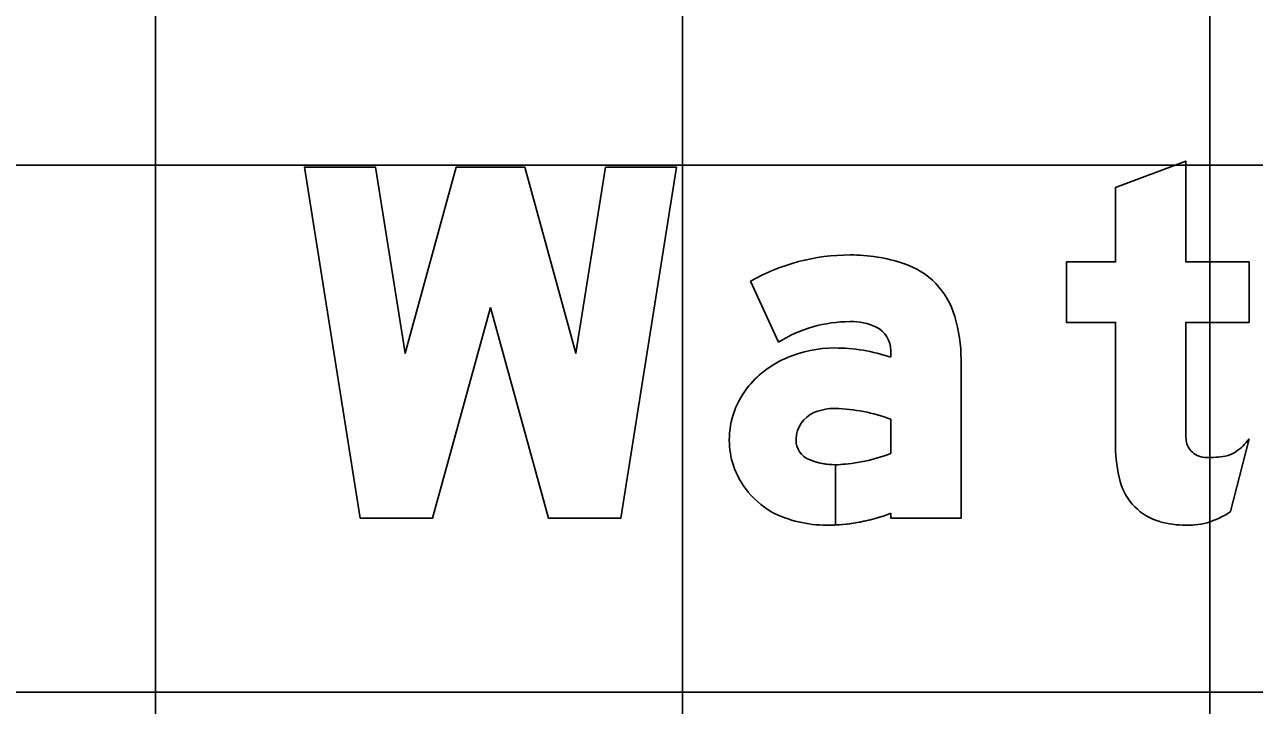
# Model space of a CAD drawing. Extents: x 1797809 to 2198143, y 249608 to 1237864.
# Drawn here: x 2195711.292 to 2195715.956, y 1237201.055 to 1237203.639 of the extents above; entities that cross this region are included whole.
import ezdxf

# ---------------------------------------------------------------- set-up
doc = ezdxf.new("R2010")
doc.units = 0
for name, color, linetype in [('GSBWFILL', 7, 'Continuous'), ('GSCOLORFILL', 7, 'Continuous'), ('GSOUTLINE', 7, 'Continuous'), ('GSSHT', 7, 'Continuous')]:
    doc.layers.add(name, color=color, linetype=linetype)

msp = doc.modelspace()

# ---------------------------------------------------------------- linework, layer by layer
at = {"layer": 'GSBWFILL'}
msp.add_line((2195715.8657, 1237201.7907), (2195715.9358, 1237202.0664), dxfattribs=at)
for points in [[(2195715.696, 1237202.1189), (2195715.696, 1237202.5085), (2195715.9358, 1237202.5085), (2195715.9358, 1237202.7382), (2195715.696, 1237202.7382), (2195715.696, 1237203.1212), (2195715.4296, 1237203.0202), (2195715.4296, 1237202.7382), (2195715.2432, 1237202.7382), (2195715.2432, 1237202.5085), (2195715.4296, 1237202.5085), (2195715.4296, 1237202.0384)], [(2195714.0446, 1237202.6648), (2195714.1515, 1237202.434)], [(2195714.5772, 1237202.4015), (2195714.5772, 1237202.377)], [(2195714.5772, 1237201.7845), (2195714.5772, 1237201.7659), (2195714.8436, 1237201.7659), (2195714.8436, 1237202.3669)], [(2195714.5772, 1237202.1412), (2195714.5772, 1237202.0117)], [(2195714.3674, 1237201.7401), (2195714.3674, 1237201.9687)], [(2195714.3675, 1237201.9687), (2195714.3675, 1237201.7401)]]:
    msp.add_lwpolyline(points, dxfattribs=at)
msp.add_lwpolyline([(2195713.0587, 1237202.5651), (2195712.8389, 1237201.7659), (2195712.5646, 1237201.7659), (2195712.3527, 1237203.0979), (2195712.6225, 1237203.0979), (2195712.7348, 1237202.3919), (2195712.9289, 1237203.0979), (2195713.1884, 1237203.0979), (2195713.3826, 1237202.3919), (2195713.4949, 1237203.0979), (2195713.7646, 1237203.0979), (2195713.5527, 1237201.7659), (2195713.2785, 1237201.7659)], close=True, dxfattribs=at)
for centre, major_axis, ratio, start_param, end_param in [((2195714.4224, 1237202.0014), (0, 0.7635), 0.999998, 0, 0.517719), ((2195714.4224, 1237202.1129), (0, 0.652), 0.999998, 5.96613, 6.283185), ((2195714.5323, 1237202.4476), (0, 0.2997), 0.999998, 4.997165, 5.96613), ((2195714.4224, 1237202.0014), (0, 0.5104), 0.999998, 0, 0.559495), ((2195714.432, 1237202.3102), (0, 0.2018), 0.999998, 5.822746, 6.330435), ((2195714.2566, 1237202.3669), (0, 0.587), 0.999998, 4.712389, 4.997165), ((2195714.4773, 1237202.4015), (0, 0.0999), 0.999998, 4.712389, 5.822746), ((2195714.3322, 1237202.023), (0, 0.382), 0.999998, 0.399285, 0.87593), ((2195714.3635, 1237201.9551), (0, 0.4568), 0.999998, 0, 0.404512), ((2195714.3635, 1237201.7393), (0, 0.6725), 0.999998, 5.959871, 6.283185), ((2195714.2852, 1237202.0622), (0, 0.3208), 0.999998, 0.87593, 1.570796), ((2195714.3307, 1237202.0625), (0, 0.1132), 0.999998, 0.408547, 1.530785), ((2195714.3623, 1237201.9896), (0, 0.1926), 0.999998, 6.259455, 6.691732), ((2195714.3483, 1237201.5275), (0, 0.6549), 0.999998, 5.926185, 6.254823), ((2195717.3636, 1237202.1189), (0, 1.6676), 0.999994, 1.570796, 1.606005), ((2195714.2711, 1237202.0622), (0, 0.3066), 0.999998, 1.570796, 2.21394), ((2195714.3381, 1237202.0622), (0, 0.1206), 0.999998, 1.530785, 1.570796), ((2195714.2974, 1237202.0622), (0, 0.0799), 0.999998, 1.570796, 2.757027), ((2195715.7726, 1237202.0731), (0, 0.0766), 0.999994, 1.74085, 2.407828), ((2195715.7605, 1237202.1972), (0, 0.2187), 0.999994, 3.756278, 4.071638), ((2195714.3519, 1237202.5847), (0, 0.6157), 0.999998, 3.228562, 3.516221), ((2195715.9465, 1237202.0384), (0, 0.5169), 0.999994, 1.570796, 1.830698), ((2195715.775, 1237202.0758), (0, 0.0802), 0.999994, 2.407828, 3.141593), ((2195715.775, 1237202.4163), (0, 0.4207), 0.999994, 3.141593, 3.310762), ((2195715.829, 1237202.1001), (0, 0.0999), 0.999994, 3.310762, 3.756278), ((2195714.3674, 1237202.2351), (0, 0.2664), 0.999998, 2.757027, 3.141593), ((2195714.3674, 1237202.2351), (0, 0.2664), 0.999998, 3.141843, 3.28451), ((2195715.6562, 1237201.9612), (0, 0.2165), 0.999994, 1.830698, 2.869526), ((2195714.2983, 1237202.0826), (0, 0.3406), 0.999998, 2.21394, 2.611125), ((2195714.3332, 1237202.1976), (0, 0.4583), 0.999998, 2.672443, 3.141593), ((2195714.3332, 1237202.4191), (0, 0.6799), 0.999998, 3.192057, 3.508644), ((2195715.6875, 1237202.0527), (0, 0.3169), 0.999994, 3.427755, 3.738844), ((2195714.3332, 1237202.4191), (0, 0.6799), 0.999998, 3.141593, 3.191959), ((2195715.696, 1237202.104), (0, 0.3648), 0.999994, 2.869526, 3.141593), ((2195715.696, 1237202.2646), (0, 0.5253), 0.999994, 3.141593, 3.205734), ((2195715.7158, 1237201.9563), (0, 0.2165), 0.999994, 3.205734, 3.427755)]:
    msp.add_ellipse(centre, major_axis=major_axis, ratio=ratio, start_param=start_param, end_param=end_param, dxfattribs=at)
at = {"layer": 'GSCOLORFILL'}
msp.add_line((2195715.8657, 1237201.7907), (2195715.9358, 1237202.0664), dxfattribs=at)
for points in [[(2195715.696, 1237202.1189), (2195715.696, 1237202.5085), (2195715.9358, 1237202.5085), (2195715.9358, 1237202.7382), (2195715.696, 1237202.7382), (2195715.696, 1237203.1212), (2195715.4296, 1237203.0202), (2195715.4296, 1237202.7382), (2195715.2432, 1237202.7382), (2195715.2432, 1237202.5085), (2195715.4296, 1237202.5085), (2195715.4296, 1237202.0384)], [(2195714.0446, 1237202.6648), (2195714.1515, 1237202.434)], [(2195714.5772, 1237202.4015), (2195714.5772, 1237202.377)], [(2195714.5772, 1237201.7845), (2195714.5772, 1237201.7659), (2195714.8436, 1237201.7659), (2195714.8436, 1237202.3669)], [(2195714.5772, 1237202.1412), (2195714.5772, 1237202.0117)], [(2195714.3674, 1237201.7401), (2195714.3674, 1237201.9687)], [(2195714.3675, 1237201.9687), (2195714.3675, 1237201.7401)]]:
    msp.add_lwpolyline(points, dxfattribs=at)
msp.add_lwpolyline([(2195713.0587, 1237202.5651), (2195712.8389, 1237201.7659), (2195712.5646, 1237201.7659), (2195712.3527, 1237203.0979), (2195712.6225, 1237203.0979), (2195712.7348, 1237202.3919), (2195712.9289, 1237203.0979), (2195713.1884, 1237203.0979), (2195713.3826, 1237202.3919), (2195713.4949, 1237203.0979), (2195713.7646, 1237203.0979), (2195713.5527, 1237201.7659), (2195713.2785, 1237201.7659)], close=True, dxfattribs=at)
for centre, major_axis, ratio, start_param, end_param in [((2195714.4224, 1237202.0014), (0, 0.7635), 0.999998, 0, 0.517719), ((2195714.4224, 1237202.1129), (0, 0.652), 0.999998, 5.96613, 6.283185), ((2195714.5323, 1237202.4476), (0, 0.2997), 0.999998, 4.997165, 5.96613), ((2195714.4224, 1237202.0014), (0, 0.5104), 0.999998, 0, 0.559495), ((2195714.432, 1237202.3102), (0, 0.2018), 0.999998, 5.822746, 6.330435), ((2195714.2566, 1237202.3669), (0, 0.587), 0.999998, 4.712389, 4.997165), ((2195714.4773, 1237202.4015), (0, 0.0999), 0.999998, 4.712389, 5.822746), ((2195714.3322, 1237202.023), (0, 0.382), 0.999998, 0.399285, 0.87593), ((2195714.3635, 1237201.9551), (0, 0.4568), 0.999998, 0, 0.404512), ((2195714.3635, 1237201.7393), (0, 0.6725), 0.999998, 5.959871, 6.283185), ((2195714.2852, 1237202.0622), (0, 0.3208), 0.999998, 0.87593, 1.570796), ((2195714.3307, 1237202.0625), (0, 0.1132), 0.999998, 0.408547, 1.530785), ((2195714.3623, 1237201.9896), (0, 0.1926), 0.999998, 6.259455, 6.691732), ((2195714.3483, 1237201.5275), (0, 0.6549), 0.999998, 5.926185, 6.254823), ((2195717.3636, 1237202.1189), (0, 1.6676), 0.999994, 1.570796, 1.606005), ((2195714.2711, 1237202.0622), (0, 0.3066), 0.999998, 1.570796, 2.21394), ((2195714.3381, 1237202.0622), (0, 0.1206), 0.999998, 1.530785, 1.570796), ((2195714.2974, 1237202.0622), (0, 0.0799), 0.999998, 1.570796, 2.757027), ((2195715.7726, 1237202.0731), (0, 0.0766), 0.999994, 1.74085, 2.407828), ((2195715.7605, 1237202.1972), (0, 0.2187), 0.999994, 3.756278, 4.071638), ((2195714.3519, 1237202.5847), (0, 0.6157), 0.999998, 3.228562, 3.516221), ((2195715.9465, 1237202.0384), (0, 0.5169), 0.999994, 1.570796, 1.830698), ((2195715.775, 1237202.0758), (0, 0.0802), 0.999994, 2.407828, 3.141593), ((2195715.775, 1237202.4163), (0, 0.4207), 0.999994, 3.141593, 3.310762), ((2195715.829, 1237202.1001), (0, 0.0999), 0.999994, 3.310762, 3.756278), ((2195714.3674, 1237202.2351), (0, 0.2664), 0.999998, 2.757027, 3.141593), ((2195714.3674, 1237202.2351), (0, 0.2664), 0.999998, 3.141843, 3.28451), ((2195715.6562, 1237201.9612), (0, 0.2165), 0.999994, 1.830698, 2.869526), ((2195714.2983, 1237202.0826), (0, 0.3406), 0.999998, 2.21394, 2.611125), ((2195714.3332, 1237202.1976), (0, 0.4583), 0.999998, 2.672443, 3.141593), ((2195714.3332, 1237202.4191), (0, 0.6799), 0.999998, 3.192057, 3.508644), ((2195715.6875, 1237202.0527), (0, 0.3169), 0.999994, 3.427755, 3.738844), ((2195714.3332, 1237202.4191), (0, 0.6799), 0.999998, 3.141593, 3.191959), ((2195715.696, 1237202.104), (0, 0.3648), 0.999994, 2.869526, 3.141593), ((2195715.696, 1237202.2646), (0, 0.5253), 0.999994, 3.141593, 3.205734), ((2195715.7158, 1237201.9563), (0, 0.2165), 0.999994, 3.205734, 3.427755)]:
    msp.add_ellipse(centre, major_axis=major_axis, ratio=ratio, start_param=start_param, end_param=end_param, dxfattribs=at)
at = {"layer": 'GSOUTLINE'}
msp.add_line((2195715.8657, 1237201.7907), (2195715.9358, 1237202.0664), dxfattribs=at)
for points in [[(2195715.696, 1237202.1189), (2195715.696, 1237202.5085), (2195715.9358, 1237202.5085), (2195715.9358, 1237202.7382), (2195715.696, 1237202.7382), (2195715.696, 1237203.1212), (2195715.4296, 1237203.0202), (2195715.4296, 1237202.7382), (2195715.2432, 1237202.7382), (2195715.2432, 1237202.5085), (2195715.4296, 1237202.5085), (2195715.4296, 1237202.0384)], [(2195714.0446, 1237202.6648), (2195714.1515, 1237202.434)], [(2195714.5772, 1237202.4015), (2195714.5772, 1237202.377)], [(2195714.5772, 1237201.7845), (2195714.5772, 1237201.7659), (2195714.8436, 1237201.7659), (2195714.8436, 1237202.3669)], [(2195714.5772, 1237202.0117), (2195714.5772, 1237202.1412)]]:
    msp.add_lwpolyline(points, dxfattribs=at)
msp.add_lwpolyline([(2195713.0587, 1237202.5651), (2195712.8389, 1237201.7659), (2195712.5646, 1237201.7659), (2195712.3527, 1237203.0979), (2195712.6225, 1237203.0979), (2195712.7348, 1237202.3919), (2195712.9289, 1237203.0979), (2195713.1884, 1237203.0979), (2195713.3826, 1237202.3919), (2195713.4949, 1237203.0979), (2195713.7646, 1237203.0979), (2195713.5527, 1237201.7659), (2195713.2785, 1237201.7659)], close=True, dxfattribs=at)
for centre, major_axis, ratio, start_param, end_param in [((2195714.4224, 1237202.0014), (0, 0.7635), 0.999998, 6.283185, 6.800904), ((2195714.4224, 1237202.1129), (0, 0.652), 0.999998, 5.96613, 6.283185), ((2195714.5323, 1237202.4476), (0, 0.2997), 0.999998, 4.997165, 5.96613), ((2195714.4224, 1237202.0014), (0, 0.5104), 0.999998, 0, 0.559495), ((2195714.432, 1237202.3102), (0, 0.2018), 0.999998, 5.822746, 6.330435), ((2195714.2566, 1237202.3669), (0, 0.587), 0.999998, 4.712389, 4.997165), ((2195714.4773, 1237202.4015), (0, 0.0999), 0.999998, 4.712389, 5.822746), ((2195714.3322, 1237202.023), (0, 0.382), 0.999998, 0.399285, 0.87593), ((2195714.3635, 1237201.9551), (0, 0.4568), 0.999998, 0, 0.404512), ((2195714.3635, 1237201.7393), (0, 0.6725), 0.999998, 5.959871, 6.283185), ((2195714.2852, 1237202.0622), (0, 0.3208), 0.999998, 0.87593, 1.570796), ((2195714.3307, 1237202.0625), (0, 0.1132), 0.999998, 0.408547, 1.530785), ((2195714.3623, 1237201.9896), (0, 0.1926), 0.999998, 6.25958, 6.691732), ((2195714.3483, 1237201.5275), (0, 0.6549), 0.999998, 5.926185, 6.254787), ((2195714.3666, 1237202.1722), (0, 0.00999), 0.999998, 6.254787, 6.25958), ((2195717.3636, 1237202.1189), (0, 1.6676), 0.999994, 1.570796, 1.606005), ((2195714.2711, 1237202.0622), (0, 0.3066), 0.999998, 1.570796, 2.21394), ((2195714.3381, 1237202.0622), (0, 0.1206), 0.999998, 1.530785, 1.570796), ((2195714.2974, 1237202.0622), (0, 0.0799), 0.999998, 1.570796, 2.757027), ((2195715.7726, 1237202.0731), (0, 0.0766), 0.999994, 1.74085, 2.407828), ((2195715.7605, 1237202.1972), (0, 0.2187), 0.999994, 3.756278, 4.071638), ((2195714.3519, 1237202.5847), (0, 0.6157), 0.999998, 3.228562, 3.516221), ((2195715.9465, 1237202.0384), (0, 0.5169), 0.999994, 1.570796, 1.830698), ((2195715.775, 1237202.0758), (0, 0.0802), 0.999994, 2.407828, 3.141593), ((2195715.775, 1237202.4163), (0, 0.4207), 0.999994, 3.141593, 3.310762), ((2195715.829, 1237202.1001), (0, 0.0999), 0.999994, 3.310762, 3.756278), ((2195714.3674, 1237202.2351), (0, 0.2664), 0.999998, 2.757027, 3.28451), ((2195715.6562, 1237201.9612), (0, 0.2165), 0.999994, 1.830698, 2.869526), ((2195714.2983, 1237202.0826), (0, 0.3406), 0.999998, 2.21394, 2.611125), ((2195714.3332, 1237202.1976), (0, 0.4583), 0.999998, 2.672443, 3.141593), ((2195714.3332, 1237202.4191), (0, 0.6799), 0.999998, 3.141593, 3.508644), ((2195715.6875, 1237202.0527), (0, 0.3169), 0.999994, 3.427755, 3.738844), ((2195715.696, 1237202.104), (0, 0.3648), 0.999994, 2.869526, 3.141593), ((2195715.696, 1237202.2646), (0, 0.5253), 0.999994, 3.141593, 3.205734), ((2195715.7158, 1237201.9563), (0, 0.2165), 0.999994, 3.205734, 3.427755)]:
    msp.add_ellipse(centre, major_axis=major_axis, ratio=ratio, start_param=start_param, end_param=end_param, dxfattribs=at)
at = {"layer": 'GSSHT'}
for p, q in [((2195711.7875, 1237163.1062), (2195711.7875, 1237223.1062)), ((2195713.7875, 1237163.1062), (2195713.7875, 1237223.1062)), ((2195715.7875, 1237163.1062), (2195715.7875, 1237223.1062)), ((2195657.7875, 1237203.1062), (2195787.7875, 1237203.1062)), ((2195657.7875, 1237201.1062), (2195787.7875, 1237201.1062))]:
    msp.add_line(p, q, dxfattribs=at)

doc.saveas('drawing.dxf')
